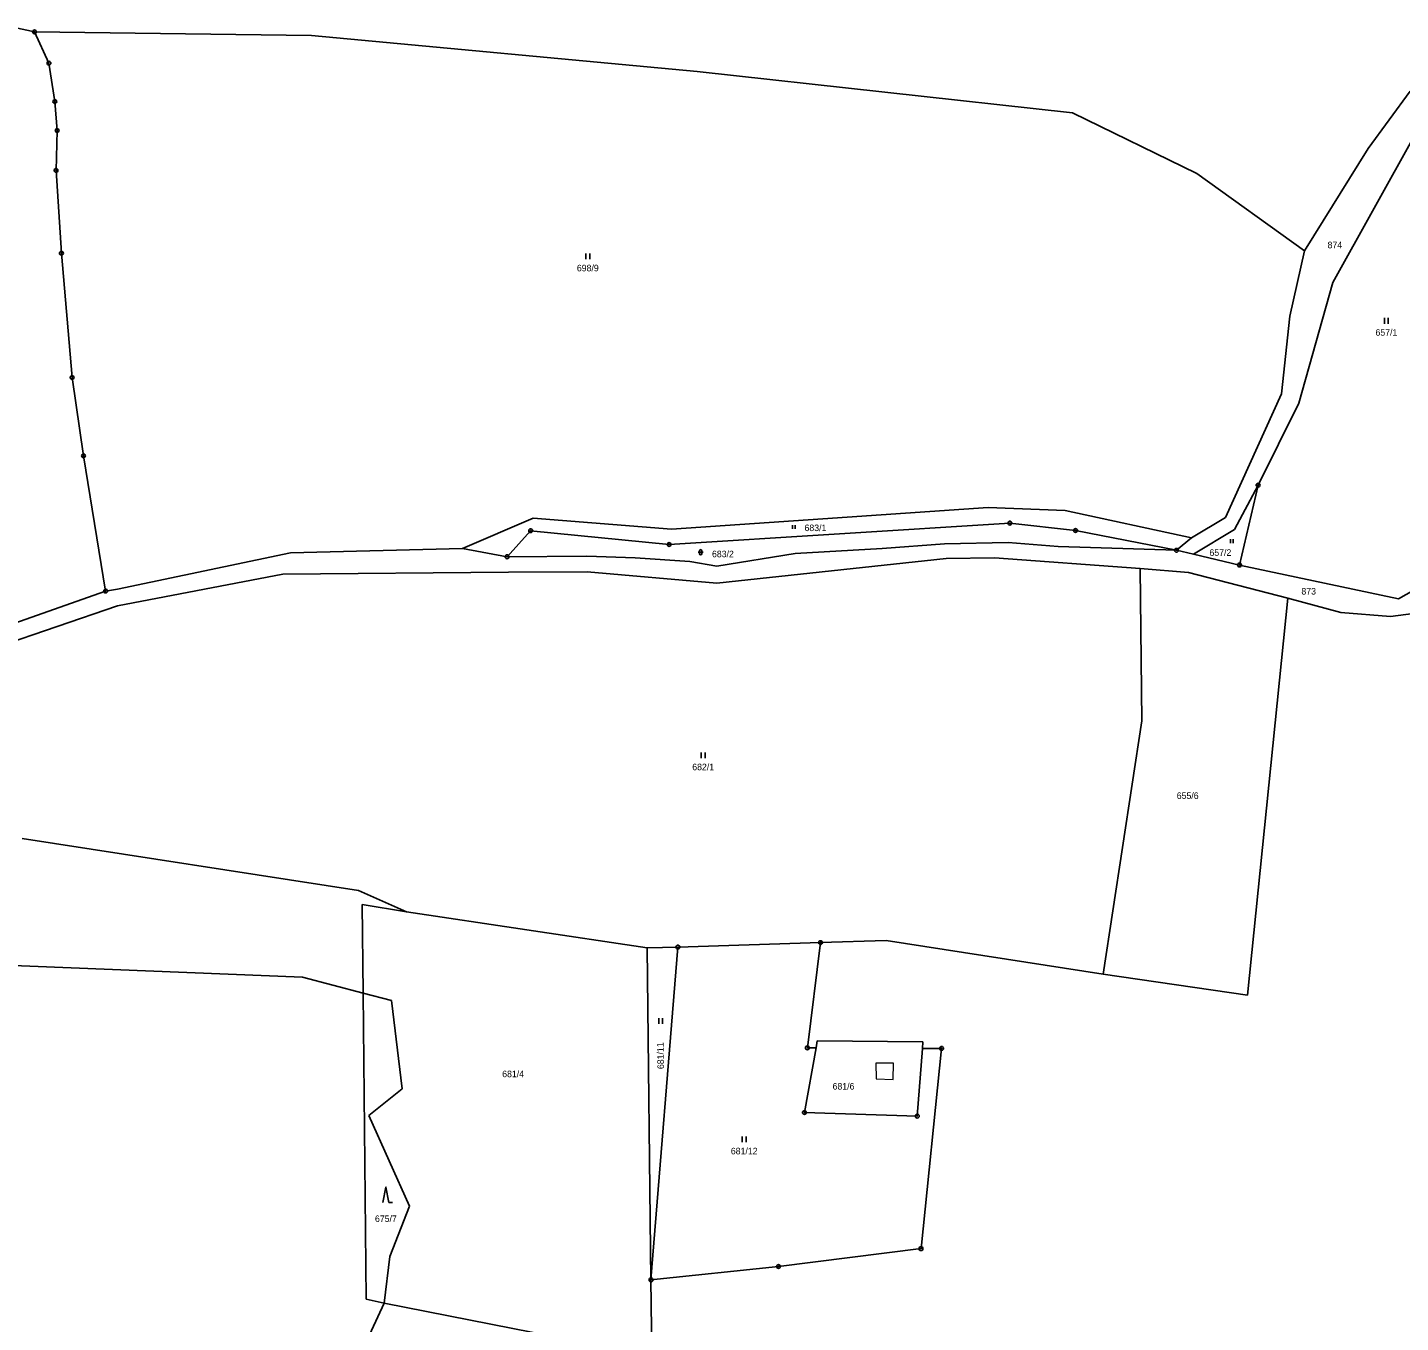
# Model space of a CAD drawing. Extents: x -739410 to -735662, y -942282 to -940043.
# Drawn here: x -738512.7 to -738155.3, y -941824.2 to -941486.8 of the extents above; entities that cross this region are included whole.
import ezdxf
from ezdxf.enums import TextEntityAlignment as Align

# ---------------------------------------------------------------- set-up
doc = ezdxf.new("R2010")
doc.units = 0
doc.header["$LTSCALE"] = 0.68
for name, color, linetype, lineweight in [('1', 7, 'Continuous', 25), ('3', 7, 'Continuous', 25), ('4', 7, 'Continuous', 13), ('8', 7, 'Continuous', 25)]:
    doc.layers.add(name, color=color, linetype=linetype, lineweight=lineweight)
doc.layers.add('2', color=7, linetype='Continuous')

msp = doc.modelspace()

# ---------------------------------------------------------------- linework, layer by layer
at = {"layer": '1'}
for p, q in [((-738516.07, -941486.82), (-738510.89, -941487.98)), ((-738510.89, -941487.98), (-738507.14, -941496.13)), ((-738510.89, -941487.98), (-738438.77, -941488.95)), ((-738438.77, -941488.95), (-738338.38, -941498.29)), ((-738507.14, -941496.13), (-738505.59, -941506.14)), ((-738338.38, -941498.29), (-738240.63, -941509.08)), ((-738505.59, -941506.14), (-738505.01, -941513.67)), ((-738163.68, -941518.34), (-738152.77, -941503.45)), ((-738240.63, -941509.08), (-738208.28, -941524.89)), ((-738505.01, -941513.67), (-738505.29, -941524.06)), ((-738172.88, -941553.27), (-738151.34, -941514.55)), ((-738180.22, -941545), (-738163.68, -941518.34)), ((-738505.29, -941524.06), (-738503.89, -941545.64)), ((-738208.28, -941524.89), (-738180.22, -941545)), ((-738503.89, -941545.64), (-738501.11, -941578.02)), ((-738184.04, -941562), (-738180.22, -941545)), ((-738181.71, -941584.65), (-738172.88, -941553.27)), ((-738186.27, -941582.24), (-738184.04, -941562)), ((-738501.11, -941578.02), (-738498.13, -941598.39)), ((-738200.81, -941614.44), (-738186.27, -941582.24)), ((-738192.34, -941606.06), (-738181.71, -941584.65)), ((-738498.13, -941598.39), (-738492.38, -941633.64)), ((-738198.49, -941617.58), (-738192.34, -941606.06)), ((-738192.34, -941606.06), (-738197.18, -941626.85)), ((-738305.69, -941614.81), (-738262.58, -941611.87)), ((-738262.58, -941611.87), (-738242.61, -941612.69)), ((-738242.61, -941612.69), (-738209.68, -941619.74)), ((-738381.09, -941614.64), (-738399.49, -941622.56)), ((-738345.05, -941617.47), (-738381.09, -941614.64)), ((-738256.97, -941615.93), (-738345.68, -941621.49)), ((-738345.05, -941617.47), (-738305.69, -941614.81)), ((-738239.86, -941617.85), (-738256.97, -941615.93)), ((-738209.68, -941619.74), (-738200.81, -941614.44)), ((-738209.2, -941624.04), (-738198.49, -941617.58)), ((-738387.87, -941624.7), (-738381.74, -941617.92)), ((-738381.74, -941617.92), (-738345.68, -941621.49)), ((-738290.19, -941622.54), (-738274.02, -941621.3)), ((-738274.02, -941621.3), (-738257.37, -941620.99)), ((-738257.37, -941620.99), (-738244.39, -941622.01)), ((-738213.59, -941623.01), (-738239.86, -941617.85)), ((-738213.59, -941623.01), (-738209.68, -941619.74)), ((-738489.25, -941633.16), (-738444.28, -941623.64)), ((-738444.28, -941623.64), (-738399.49, -941622.56)), ((-738399.49, -941622.56), (-738387.87, -941624.7)), ((-738387.87, -941624.7), (-738367.09, -941624.53)), ((-738367.09, -941624.53), (-738354.49, -941625.01)), ((-738333.22, -941627.17), (-738312.82, -941623.87)), ((-738312.82, -941623.87), (-738290.19, -941622.54)), ((-738244.39, -941622.01), (-738213.59, -941623.01)), ((-738213.59, -941623.01), (-738209.2, -941624.04)), ((-738197.18, -941626.85), (-738209.2, -941624.04)), ((-738354.49, -941625.01), (-738340.29, -941625.94)), ((-738340.29, -941625.94), (-738333.22, -941627.17)), ((-738333.26, -941631.57), (-738273.52, -941625.16)), ((-738260.97, -941624.98), (-738273.52, -941625.16)), ((-738223, -941627.75), (-738260.97, -941624.98)), ((-738210.47, -941628.8), (-738223, -941627.75)), ((-738223, -941627.75), (-738222.58, -941667.41)), ((-738197.18, -941626.85), (-738155.78, -941635.69)), ((-738489.26, -941637.47), (-738446.24, -941629.26)), ((-738446.24, -941629.26), (-738387.53, -941628.75)), ((-738387.53, -941628.75), (-738366.98, -941628.62)), ((-738366.98, -941628.62), (-738333.26, -941631.57)), ((-738184.59, -941635.48), (-738210.47, -941628.8)), ((-738155.78, -941635.69), (-738144.51, -941629.21)), ((-738492.38, -941633.64), (-738527.34, -941645.93)), ((-738492.38, -941633.64), (-738489.25, -941633.16)), ((-738195.12, -941738.89), (-738184.59, -941635.48)), ((-738170.81, -941639.24), (-738184.59, -941635.48)), ((-738489.26, -941637.47), (-738523.74, -941649.27)), ((-738144.5, -941638.53), (-738157.87, -941640.28)), ((-738157.87, -941640.28), (-738170.81, -941639.24)), ((-738232.67, -941733.45), (-738222.58, -941667.41)), ((-738514.07, -941698.06), (-738426.58, -941711.67)), ((-738426.58, -941711.67), (-738414.09, -941717.19)), ((-738425.59, -941715.29), (-738425.35, -941738.34)), ((-738425.59, -941715.29), (-738414.09, -941717.19)), ((-738351.43, -941726.61), (-738414.09, -941717.19)), ((-738306.27, -941725.21), (-738289.21, -941724.68)), ((-738289.21, -941724.68), (-738232.67, -941733.45)), ((-738343.39, -941726.36), (-738351.43, -941726.61)), ((-738351.43, -941726.61), (-738350.4, -941813.08)), ((-738350.4, -941813.08), (-738343.39, -941726.36)), ((-738306.27, -941725.21), (-738343.39, -941726.36)), ((-738309.69, -941752.62), (-738306.27, -941725.21)), ((-738539.9, -941730.22), (-738441.16, -941734.2)), ((-738441.16, -941734.2), (-738425.35, -941738.34)), ((-738232.67, -941733.45), (-738195.12, -941738.89)), ((-738425.35, -941738.34), (-738424.51, -941818.09)), ((-738425.35, -941738.34), (-738417.96, -941740.27)), ((-738417.96, -941740.27), (-738415.21, -941763.29)), ((-738310.45, -941769.45), (-738307.43, -941752.63)), ((-738307.43, -941752.63), (-738309.69, -941752.62)), ((-738307.43, -941752.63), (-738307.11, -941750.83)), ((-738307.11, -941750.83), (-738279.61, -941751.05)), ((-738279.74, -941752.75), (-738281.07, -941770.4)), ((-738280.1, -941804.93), (-738274.73, -941752.77)), ((-738279.61, -941751.05), (-738279.74, -941752.75)), ((-738274.73, -941752.77), (-738279.74, -941752.75)), ((-738415.21, -941763.29), (-738423.83, -941770.23)), ((-738423.83, -941770.23), (-738413.28, -941793.9)), ((-738281.07, -941770.4), (-738310.45, -941769.45)), ((-738413.28, -941793.9), (-738418.42, -941806.96)), ((-738418.42, -941806.96), (-738419.87, -941819.09)), ((-738317.21, -941809.59), (-738280.1, -941804.93)), ((-738350.4, -941813.08), (-738317.21, -941809.59)), ((-738350.4, -941813.08), (-738350.17, -941832.81)), ((-738419.87, -941819.09), (-738428.42, -941837.69)), ((-738424.51, -941818.09), (-738419.87, -941819.09)), ((-738350.17, -941832.81), (-738419.87, -941819.09))]:
    msp.add_line(p, q, dxfattribs=at)
at = {"layer": '3'}
for p, q in [((-738367.361, -941547.22), (-738367.361, -941545.72)), ((-738366.36, -941547.22), (-738366.36, -941545.72)), ((-738159.441, -941563.99), (-738159.441, -941562.49)), ((-738158.44, -941563.99), (-738158.44, -941562.49)), ((-738313.542, -941617.44), (-738313.542, -941616.435)), ((-738312.872, -941617.44), (-738312.872, -941616.435)), ((-738199.542, -941621.13), (-738199.542, -941620.125)), ((-738198.872, -941621.13), (-738198.872, -941620.125)), ((-738338.141, -941623.521), (-738336.799, -941623.521)), ((-738337.805, -941623.185), (-738337.805, -941623.856)), ((-738337.135, -941623.856), (-738337.135, -941623.185)), ((-738337.321, -941677.18), (-738337.321, -941675.68)), ((-738336.32, -941677.18), (-738336.32, -941675.68)), ((-738348.391, -941746.41), (-738348.391, -941744.91)), ((-738347.39, -941746.41), (-738347.39, -941744.91)), ((-738326.641, -941777.23), (-738326.641, -941775.73)), ((-738325.64, -941777.23), (-738325.64, -941775.73)), ((-738418.67, -941792.89), (-738417.674, -941792.89))]:
    msp.add_line(p, q, dxfattribs=at)
msp.add_lwpolyline([(-738418.67, -941792.89), (-738419.42, -941788.89), (-738420.17, -941792.89)], dxfattribs=at)
for centre, start, end in [((-738337.47, -941623.1856), 0, 180), ((-738337.47, -941623.8556), 180, 359.98789)]:
    msp.add_arc(centre, 0.335, start, end, dxfattribs=at)
at = {"layer": '4'}
for p, q in [((-738291.83, -941756.57), (-738291.81, -941760.7)), ((-738287.25, -941756.65), (-738291.83, -941756.57)), ((-738287.36, -941760.84), (-738287.25, -941756.65)), ((-738291.81, -941760.7), (-738287.36, -941760.84))]:
    msp.add_line(p, q, dxfattribs=at)
at = {"layer": '8'}
for centre, radius in [((-738510.89, -941487.9799), 0.5), ((-738510.89, -941487.9799), 0.0303), ((-738507.14, -941496.1299), 0.5), ((-738507.14, -941496.1299), 0.0303), ((-738505.59, -941506.1399), 0.5), ((-738505.59, -941506.1399), 0.0303), ((-738505.01, -941513.6699), 0.5), ((-738505.01, -941513.6699), 0.0303), ((-738505.29, -941524.0599), 0.5), ((-738505.29, -941524.0599), 0.0303), ((-738503.89, -941545.6399), 0.5), ((-738503.89, -941545.6399), 0.0303), ((-738501.11, -941578.0199), 0.5), ((-738501.11, -941578.0199), 0.0303), ((-738498.13, -941598.3899), 0.5), ((-738498.13, -941598.3899), 0.0303), ((-738192.34, -941606.0599), 0.5), ((-738192.34, -941606.0599), 0.0303), ((-738381.74, -941617.9199), 0.5), ((-738256.97, -941615.9299), 0.5), ((-738256.97, -941615.9299), 0.0303), ((-738239.86, -941617.8499), 0.5), ((-738381.74, -941617.9199), 0.0303), ((-738345.68, -941621.4899), 0.5), ((-738239.86, -941617.8499), 0.0303), ((-738387.87, -941624.6999), 0.5), ((-738387.87, -941624.6999), 0.0303), ((-738345.68, -941621.4899), 0.0303), ((-738213.59, -941623.0099), 0.5), ((-738213.59, -941623.0099), 0.0303), ((-738197.18, -941626.8499), 0.5), ((-738197.18, -941626.8499), 0.0303), ((-738492.38, -941633.6399), 0.5), ((-738492.38, -941633.6399), 0.0303), ((-738306.27, -941725.2099), 0.5), ((-738343.39, -941726.3599), 0.5), ((-738343.39, -941726.3599), 0.0303), ((-738306.27, -941725.2099), 0.0303), ((-738309.69, -941752.6199), 0.5), ((-738309.69, -941752.6199), 0.0303), ((-738274.73, -941752.7699), 0.5), ((-738274.73, -941752.7699), 0.0303), ((-738310.45, -941769.4499), 0.5), ((-738310.45, -941769.4499), 0.0303), ((-738281.07, -941770.3999), 0.5), ((-738281.07, -941770.3999), 0.0303), ((-738280.1, -941804.9299), 0.5), ((-738280.1, -941804.9299), 0.0303), ((-738317.21, -941809.5899), 0.5), ((-738317.21, -941809.5899), 0.0303), ((-738350.4, -941813.0799), 0.5), ((-738350.4, -941813.0799), 0.0303)]:
    msp.add_circle(centre, radius, dxfattribs=at)

# ---------------------------------------------------------------- texts
at = {"layer": '2'}
for s, p in [('874', (-738172.359, -941544.335)), ('698/9', (-738366.85, -941550.345)), ('657/1', (-738158.93, -941567.115)), ('683/1', (-738307.58, -941618.015)), ('683/2', (-738331.67, -941624.825)), ('657/2', (-738202.16, -941624.465)), ('873', (-738179.169, -941634.535)), ('682/1', (-738336.81, -941680.305)), ('655/6', (-738210.67, -941687.785)), ('681/4', (-738386.29, -941760.265)), ('681/6', (-738300.28, -941763.485)), ('681/12', (-738326.13, -941780.355)), ('675/7', (-738419.42, -941797.985))]:
    msp.add_text(s, height=1.7, dxfattribs=at).set_placement(p, align=Align.CENTER)
msp.add_text('681/11', height=1.7, rotation=91, dxfattribs=at).set_placement((-738347.0746, -941754.6648), align=Align.CENTER)

doc.saveas('drawing.dxf')
